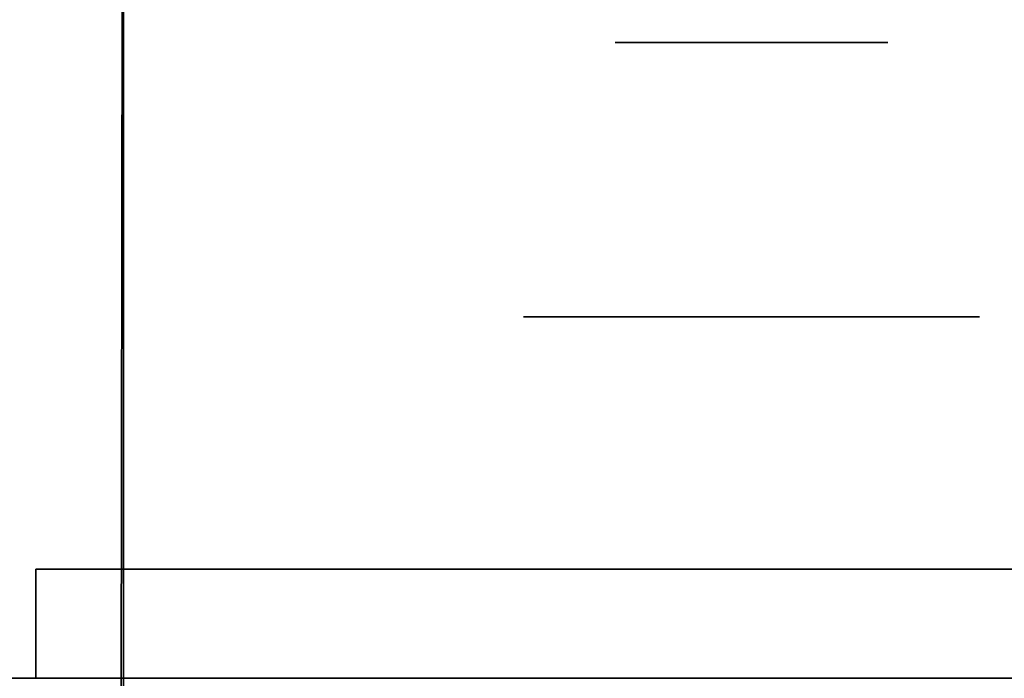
# Model space of a CAD drawing. Extents: x 413.3 to 457.5, y 5047.8 to 5050.
# Tile 764 of 770: x 457.2626 to 457.3204, y 5049.9282 to 5049.9668. Entities that reach past the tile are written whole.
import ezdxf

# ---------------------------------------------------------------- set-up
doc = ezdxf.new("R2010")
doc.units = 0
doc.header["$LTSCALE"] = 150
doc.header["$MEASUREMENT"] = 0
doc.layers.add('3DFACE_BOLT', color=7, linetype='CONTINUOUS')
doc.layers.add('3DFACE_SHAPE', color=7, linetype='CONTINUOUS')

msp = doc.modelspace()

# ---------------------------------------------------------------- linework, layer by layer
at = {"layer": '3DFACE_BOLT', "color": 1}
for points, invisible_edges in [([(457.297931, 5049.915459, -0.137472), (457.297539, 5049.915459, -0.135), (457.297931, 5049.965459, -0.137472)], 14), ([(457.297931, 5049.965459, -0.137472), (457.297539, 5049.915459, -0.135), (457.297539, 5049.965459, -0.135)], 3), ([(457.297539, 5049.915459, -0.135), (457.297931, 5049.915459, -0.132528), (457.297539, 5049.965459, -0.135)], 14), ([(457.297539, 5049.965459, -0.135), (457.297931, 5049.915459, -0.132528), (457.297931, 5049.965459, -0.132528)], 3), ([(457.297931, 5049.965459, -0.137472), (457.297539, 5049.965459, -0.135), (457.297931, 5049.965459, -0.132528)], 12), ([(457.297931, 5049.915459, -0.067472), (457.297539, 5049.915459, -0.065), (457.297931, 5049.965459, -0.067472)], 14), ([(457.297931, 5049.965459, -0.067472), (457.297539, 5049.915459, -0.065), (457.297539, 5049.965459, -0.065)], 3), ([(457.297539, 5049.915459, -0.065), (457.297931, 5049.915459, -0.062528), (457.297539, 5049.965459, -0.065)], 14), ([(457.297539, 5049.965459, -0.065), (457.297931, 5049.915459, -0.062528), (457.297931, 5049.965459, -0.062528)], 3), ([(457.297931, 5049.965459, -0.067472), (457.297539, 5049.965459, -0.065), (457.297931, 5049.965459, -0.062528)], 12), ([(457.299067, 5049.915459, -0.139702), (457.297931, 5049.915459, -0.137472), (457.299067, 5049.965459, -0.139702)], 14), ([(457.299067, 5049.965459, -0.139702), (457.297931, 5049.915459, -0.137472), (457.297931, 5049.965459, -0.137472)], 3), ([(457.297931, 5049.915459, -0.132528), (457.299067, 5049.915459, -0.130298), (457.297931, 5049.965459, -0.132528)], 14), ([(457.297931, 5049.965459, -0.132528), (457.299067, 5049.915459, -0.130298), (457.299067, 5049.965459, -0.130298)], 3), ([(457.299067, 5049.965459, -0.139702), (457.297931, 5049.965459, -0.137472), (457.299067, 5049.965459, -0.130298)], 14), ([(457.299067, 5049.965459, -0.130298), (457.297931, 5049.965459, -0.137472), (457.297931, 5049.965459, -0.132528)], 3), ([(457.299067, 5049.915459, -0.069702), (457.297931, 5049.915459, -0.067472), (457.299067, 5049.965459, -0.069702)], 14), ([(457.299067, 5049.965459, -0.069702), (457.297931, 5049.915459, -0.067472), (457.297931, 5049.965459, -0.067472)], 3), ([(457.297931, 5049.915459, -0.062528), (457.299067, 5049.915459, -0.060298), (457.297931, 5049.965459, -0.062528)], 14), ([(457.297931, 5049.965459, -0.062528), (457.299067, 5049.915459, -0.060298), (457.299067, 5049.965459, -0.060298)], 3), ([(457.299067, 5049.965459, -0.069702), (457.297931, 5049.965459, -0.067472), (457.299067, 5049.965459, -0.060298)], 14), ([(457.299067, 5049.965459, -0.060298), (457.297931, 5049.965459, -0.067472), (457.297931, 5049.965459, -0.062528)], 3), ([(457.300837, 5049.915459, -0.141472), (457.299067, 5049.915459, -0.139702), (457.300837, 5049.965459, -0.141472)], 14), ([(457.300837, 5049.965459, -0.141472), (457.299067, 5049.915459, -0.139702), (457.299067, 5049.965459, -0.139702)], 3), ([(457.299067, 5049.915459, -0.130298), (457.300837, 5049.915459, -0.128528), (457.299067, 5049.965459, -0.130298)], 14), ([(457.299067, 5049.965459, -0.130298), (457.300837, 5049.915459, -0.128528), (457.300837, 5049.965459, -0.128528)], 3), ([(457.300837, 5049.965459, -0.141472), (457.299067, 5049.965459, -0.139702), (457.300837, 5049.965459, -0.128528)], 14), ([(457.300837, 5049.965459, -0.128528), (457.299067, 5049.965459, -0.139702), (457.299067, 5049.965459, -0.130298)], 3), ([(457.300837, 5049.915459, -0.071472), (457.299067, 5049.915459, -0.069702), (457.300837, 5049.965459, -0.071472)], 14), ([(457.300837, 5049.965459, -0.071472), (457.299067, 5049.915459, -0.069702), (457.299067, 5049.965459, -0.069702)], 3), ([(457.299067, 5049.915459, -0.060298), (457.300837, 5049.915459, -0.058528), (457.299067, 5049.965459, -0.060298)], 14), ([(457.299067, 5049.965459, -0.060298), (457.300837, 5049.915459, -0.058528), (457.300837, 5049.965459, -0.058528)], 3), ([(457.300837, 5049.965459, -0.071472), (457.299067, 5049.965459, -0.069702), (457.300837, 5049.965459, -0.058528)], 14), ([(457.300837, 5049.965459, -0.058528), (457.299067, 5049.965459, -0.069702), (457.299067, 5049.965459, -0.060298)], 3), ([(457.303067, 5049.915459, -0.142608), (457.300837, 5049.915459, -0.141472), (457.303067, 5049.965459, -0.142608)], 14), ([(457.303067, 5049.965459, -0.142608), (457.300837, 5049.915459, -0.141472), (457.300837, 5049.965459, -0.141472)], 3), ([(457.300837, 5049.915459, -0.128528), (457.303067, 5049.915459, -0.127392), (457.300837, 5049.965459, -0.128528)], 14), ([(457.300837, 5049.965459, -0.128528), (457.303067, 5049.915459, -0.127392), (457.303067, 5049.965459, -0.127392)], 3), ([(457.303067, 5049.965459, -0.142608), (457.300837, 5049.965459, -0.141472), (457.303067, 5049.965459, -0.127392)], 14), ([(457.303067, 5049.965459, -0.127392), (457.300837, 5049.965459, -0.141472), (457.300837, 5049.965459, -0.128528)], 3), ([(457.303067, 5049.915459, -0.072608), (457.300837, 5049.915459, -0.071472), (457.303067, 5049.965459, -0.072608)], 14), ([(457.303067, 5049.965459, -0.072608), (457.300837, 5049.915459, -0.071472), (457.300837, 5049.965459, -0.071472)], 3), ([(457.300837, 5049.915459, -0.058528), (457.303067, 5049.915459, -0.057392), (457.300837, 5049.965459, -0.058528)], 14), ([(457.300837, 5049.965459, -0.058528), (457.303067, 5049.915459, -0.057392), (457.303067, 5049.965459, -0.057392)], 3), ([(457.303067, 5049.965459, -0.072608), (457.300837, 5049.965459, -0.071472), (457.303067, 5049.965459, -0.057392)], 14), ([(457.303067, 5049.965459, -0.057392), (457.300837, 5049.965459, -0.071472), (457.300837, 5049.965459, -0.058528)], 3), ([(457.305539, 5049.915459, -0.143), (457.303067, 5049.915459, -0.142608), (457.305539, 5049.965459, -0.143)], 14), ([(457.305539, 5049.965459, -0.143), (457.303067, 5049.915459, -0.142608), (457.303067, 5049.965459, -0.142608)], 3), ([(457.303067, 5049.915459, -0.127392), (457.305539, 5049.915459, -0.127), (457.303067, 5049.965459, -0.127392)], 14), ([(457.303067, 5049.965459, -0.127392), (457.305539, 5049.915459, -0.127), (457.305539, 5049.965459, -0.127)], 3), ([(457.305539, 5049.965459, -0.143), (457.303067, 5049.965459, -0.142608), (457.305539, 5049.965459, -0.127)], 14), ([(457.305539, 5049.965459, -0.127), (457.303067, 5049.965459, -0.142608), (457.303067, 5049.965459, -0.127392)], 3), ([(457.305539, 5049.915459, -0.073), (457.303067, 5049.915459, -0.072608), (457.305539, 5049.965459, -0.073)], 14), ([(457.305539, 5049.965459, -0.073), (457.303067, 5049.915459, -0.072608), (457.303067, 5049.965459, -0.072608)], 3), ([(457.303067, 5049.915459, -0.057392), (457.305539, 5049.915459, -0.057), (457.303067, 5049.965459, -0.057392)], 14), ([(457.303067, 5049.965459, -0.057392), (457.305539, 5049.915459, -0.057), (457.305539, 5049.965459, -0.057)], 3), ([(457.305539, 5049.965459, -0.073), (457.303067, 5049.965459, -0.072608), (457.305539, 5049.965459, -0.057)], 14), ([(457.305539, 5049.965459, -0.057), (457.303067, 5049.965459, -0.072608), (457.303067, 5049.965459, -0.057392)], 3), ([(457.308012, 5049.915459, -0.142608), (457.305539, 5049.915459, -0.143), (457.308012, 5049.965459, -0.142608)], 14), ([(457.308012, 5049.965459, -0.142608), (457.305539, 5049.915459, -0.143), (457.305539, 5049.965459, -0.143)], 3), ([(457.305539, 5049.915459, -0.127), (457.308012, 5049.915459, -0.127392), (457.305539, 5049.965459, -0.127)], 14), ([(457.305539, 5049.965459, -0.127), (457.308012, 5049.915459, -0.127392), (457.308012, 5049.965459, -0.127392)], 3), ([(457.308012, 5049.965459, -0.142608), (457.305539, 5049.965459, -0.143), (457.308012, 5049.965459, -0.127392)], 14), ([(457.308012, 5049.965459, -0.127392), (457.305539, 5049.965459, -0.143), (457.305539, 5049.965459, -0.127)], 3), ([(457.308012, 5049.915459, -0.072608), (457.305539, 5049.915459, -0.073), (457.308012, 5049.965459, -0.072608)], 14), ([(457.308012, 5049.965459, -0.072608), (457.305539, 5049.915459, -0.073), (457.305539, 5049.965459, -0.073)], 3), ([(457.305539, 5049.915459, -0.057), (457.308012, 5049.915459, -0.057392), (457.305539, 5049.965459, -0.057)], 14), ([(457.305539, 5049.965459, -0.057), (457.308012, 5049.915459, -0.057392), (457.308012, 5049.965459, -0.057392)], 3), ([(457.308012, 5049.965459, -0.072608), (457.305539, 5049.965459, -0.073), (457.308012, 5049.965459, -0.057392)], 14), ([(457.308012, 5049.965459, -0.057392), (457.305539, 5049.965459, -0.073), (457.305539, 5049.965459, -0.057)], 3), ([(457.310242, 5049.915459, -0.141472), (457.308012, 5049.915459, -0.142608), (457.310242, 5049.965459, -0.141472)], 14), ([(457.310242, 5049.965459, -0.141472), (457.308012, 5049.915459, -0.142608), (457.308012, 5049.965459, -0.142608)], 3), ([(457.308012, 5049.915459, -0.127392), (457.310242, 5049.915459, -0.128528), (457.308012, 5049.965459, -0.127392)], 14), ([(457.308012, 5049.965459, -0.127392), (457.310242, 5049.915459, -0.128528), (457.310242, 5049.965459, -0.128528)], 3), ([(457.310242, 5049.965459, -0.141472), (457.308012, 5049.965459, -0.142608), (457.310242, 5049.965459, -0.128528)], 14), ([(457.310242, 5049.965459, -0.128528), (457.308012, 5049.965459, -0.142608), (457.308012, 5049.965459, -0.127392)], 3), ([(457.310242, 5049.915459, -0.071472), (457.308012, 5049.915459, -0.072608), (457.310242, 5049.965459, -0.071472)], 14), ([(457.310242, 5049.965459, -0.071472), (457.308012, 5049.915459, -0.072608), (457.308012, 5049.965459, -0.072608)], 3), ([(457.308012, 5049.915459, -0.057392), (457.310242, 5049.915459, -0.058528), (457.308012, 5049.965459, -0.057392)], 14), ([(457.308012, 5049.965459, -0.057392), (457.310242, 5049.915459, -0.058528), (457.310242, 5049.965459, -0.058528)], 3), ([(457.310242, 5049.965459, -0.071472), (457.308012, 5049.965459, -0.072608), (457.310242, 5049.965459, -0.058528)], 14), ([(457.310242, 5049.965459, -0.058528), (457.308012, 5049.965459, -0.072608), (457.308012, 5049.965459, -0.057392)], 3), ([(457.312012, 5049.915459, -0.139702), (457.310242, 5049.915459, -0.141472), (457.312012, 5049.965459, -0.139702)], 14), ([(457.312012, 5049.965459, -0.139702), (457.310242, 5049.915459, -0.141472), (457.310242, 5049.965459, -0.141472)], 3), ([(457.310242, 5049.915459, -0.128528), (457.312012, 5049.915459, -0.130298), (457.310242, 5049.965459, -0.128528)], 14), ([(457.310242, 5049.965459, -0.128528), (457.312012, 5049.915459, -0.130298), (457.312012, 5049.965459, -0.130298)], 3), ([(457.312012, 5049.965459, -0.139702), (457.310242, 5049.965459, -0.141472), (457.312012, 5049.965459, -0.130298)], 14), ([(457.312012, 5049.965459, -0.130298), (457.310242, 5049.965459, -0.141472), (457.310242, 5049.965459, -0.128528)], 3), ([(457.312012, 5049.915459, -0.069702), (457.310242, 5049.915459, -0.071472), (457.312012, 5049.965459, -0.069702)], 14), ([(457.312012, 5049.965459, -0.069702), (457.310242, 5049.915459, -0.071472), (457.310242, 5049.965459, -0.071472)], 3), ([(457.310242, 5049.915459, -0.058528), (457.312012, 5049.915459, -0.060298), (457.310242, 5049.965459, -0.058528)], 14), ([(457.310242, 5049.965459, -0.058528), (457.312012, 5049.915459, -0.060298), (457.312012, 5049.965459, -0.060298)], 3), ([(457.312012, 5049.965459, -0.069702), (457.310242, 5049.965459, -0.071472), (457.312012, 5049.965459, -0.060298)], 14), ([(457.312012, 5049.965459, -0.060298), (457.310242, 5049.965459, -0.071472), (457.310242, 5049.965459, -0.058528)], 3), ([(457.313148, 5049.915459, -0.137472), (457.312012, 5049.915459, -0.139702), (457.313148, 5049.965459, -0.137472)], 14), ([(457.313148, 5049.965459, -0.137472), (457.312012, 5049.915459, -0.139702), (457.312012, 5049.965459, -0.139702)], 3), ([(457.312012, 5049.915459, -0.130298), (457.313148, 5049.915459, -0.132528), (457.312012, 5049.965459, -0.130298)], 14), ([(457.312012, 5049.965459, -0.130298), (457.313148, 5049.915459, -0.132528), (457.313148, 5049.965459, -0.132528)], 3), ([(457.313148, 5049.965459, -0.137472), (457.312012, 5049.965459, -0.139702), (457.313148, 5049.965459, -0.132528)], 14), ([(457.313148, 5049.965459, -0.132528), (457.312012, 5049.965459, -0.139702), (457.312012, 5049.965459, -0.130298)], 3), ([(457.313148, 5049.915459, -0.067472), (457.312012, 5049.915459, -0.069702), (457.313148, 5049.965459, -0.067472)], 14), ([(457.313148, 5049.965459, -0.067472), (457.312012, 5049.915459, -0.069702), (457.312012, 5049.965459, -0.069702)], 3), ([(457.312012, 5049.915459, -0.060298), (457.313148, 5049.915459, -0.062528), (457.312012, 5049.965459, -0.060298)], 14), ([(457.312012, 5049.965459, -0.060298), (457.313148, 5049.915459, -0.062528), (457.313148, 5049.965459, -0.062528)], 3), ([(457.313148, 5049.965459, -0.067472), (457.312012, 5049.965459, -0.069702), (457.313148, 5049.965459, -0.062528)], 14), ([(457.313148, 5049.965459, -0.062528), (457.312012, 5049.965459, -0.069702), (457.312012, 5049.965459, -0.060298)], 3), ([(457.313539, 5049.915459, -0.135), (457.313148, 5049.915459, -0.137472), (457.313539, 5049.965459, -0.135)], 14), ([(457.313539, 5049.965459, -0.135), (457.313148, 5049.915459, -0.137472), (457.313148, 5049.965459, -0.137472)], 3), ([(457.313148, 5049.915459, -0.132528), (457.313539, 5049.915459, -0.135), (457.313148, 5049.965459, -0.132528)], 14), ([(457.313148, 5049.965459, -0.132528), (457.313539, 5049.915459, -0.135), (457.313539, 5049.965459, -0.135)], 3), ([(457.313539, 5049.965459, -0.135), (457.313148, 5049.965459, -0.137472), (457.313148, 5049.965459, -0.132528)], 2), ([(457.313539, 5049.915459, -0.065), (457.313148, 5049.915459, -0.067472), (457.313539, 5049.965459, -0.065)], 14), ([(457.313539, 5049.965459, -0.065), (457.313148, 5049.915459, -0.067472), (457.313148, 5049.965459, -0.067472)], 3), ([(457.313148, 5049.915459, -0.062528), (457.313539, 5049.915459, -0.065), (457.313148, 5049.965459, -0.062528)], 14), ([(457.313148, 5049.965459, -0.062528), (457.313539, 5049.915459, -0.065), (457.313539, 5049.965459, -0.065)], 3), ([(457.313539, 5049.965459, -0.065), (457.313148, 5049.965459, -0.067472), (457.313148, 5049.965459, -0.062528)], 2), ([(457.298852, 5049.934559, -0.146583), (457.292164, 5049.934559, -0.135), (457.298852, 5049.949359, -0.146583)], 14), ([(457.298852, 5049.949359, -0.146583), (457.292164, 5049.934559, -0.135), (457.292164, 5049.949359, -0.135)], 3), ([(457.292164, 5049.934559, -0.135), (457.298852, 5049.934559, -0.123417), (457.292164, 5049.949359, -0.135)], 14), ([(457.292164, 5049.949359, -0.135), (457.298852, 5049.934559, -0.123417), (457.298852, 5049.949359, -0.123417)], 3), ([(457.298852, 5049.949359, -0.146583), (457.292164, 5049.949359, -0.135), (457.298852, 5049.949359, -0.123417)], 12), ([(457.298852, 5049.934559, -0.076583), (457.292164, 5049.934559, -0.065), (457.298852, 5049.949359, -0.076583)], 14), ([(457.298852, 5049.949359, -0.076583), (457.292164, 5049.934559, -0.065), (457.292164, 5049.949359, -0.065)], 3), ([(457.292164, 5049.934559, -0.065), (457.298852, 5049.934559, -0.053417), (457.292164, 5049.949359, -0.065)], 14), ([(457.292164, 5049.949359, -0.065), (457.298852, 5049.934559, -0.053417), (457.298852, 5049.949359, -0.053417)], 3), ([(457.298852, 5049.949359, -0.076583), (457.292164, 5049.949359, -0.065), (457.298852, 5049.949359, -0.053417)], 12), ([(457.312227, 5049.934559, -0.146583), (457.298852, 5049.934559, -0.146583), (457.312227, 5049.949359, -0.146583)], 14), ([(457.312227, 5049.949359, -0.146583), (457.298852, 5049.934559, -0.146583), (457.298852, 5049.949359, -0.146583)], 3), ([(457.298852, 5049.934559, -0.123417), (457.312227, 5049.934559, -0.123417), (457.298852, 5049.949359, -0.123417)], 14), ([(457.298852, 5049.949359, -0.123417), (457.312227, 5049.934559, -0.123417), (457.312227, 5049.949359, -0.123417)], 3), ([(457.312227, 5049.949359, -0.146583), (457.298852, 5049.949359, -0.146583), (457.312227, 5049.949359, -0.123417)], 14), ([(457.312227, 5049.949359, -0.123417), (457.298852, 5049.949359, -0.146583), (457.298852, 5049.949359, -0.123417)], 3), ([(457.312227, 5049.934559, -0.076583), (457.298852, 5049.934559, -0.076583), (457.312227, 5049.949359, -0.076583)], 14), ([(457.312227, 5049.949359, -0.076583), (457.298852, 5049.934559, -0.076583), (457.298852, 5049.949359, -0.076583)], 3), ([(457.298852, 5049.934559, -0.053417), (457.312227, 5049.934559, -0.053417), (457.298852, 5049.949359, -0.053417)], 14), ([(457.298852, 5049.949359, -0.053417), (457.312227, 5049.934559, -0.053417), (457.312227, 5049.949359, -0.053417)], 3), ([(457.312227, 5049.949359, -0.076583), (457.298852, 5049.949359, -0.076583), (457.312227, 5049.949359, -0.053417)], 14), ([(457.312227, 5049.949359, -0.053417), (457.298852, 5049.949359, -0.076583), (457.298852, 5049.949359, -0.053417)], 3), ([(457.318914, 5049.934559, -0.135), (457.312227, 5049.934559, -0.146583), (457.318914, 5049.949359, -0.135)], 14), ([(457.318914, 5049.949359, -0.135), (457.312227, 5049.934559, -0.146583), (457.312227, 5049.949359, -0.146583)], 3), ([(457.312227, 5049.934559, -0.123417), (457.318914, 5049.934559, -0.135), (457.312227, 5049.949359, -0.123417)], 14), ([(457.312227, 5049.949359, -0.123417), (457.318914, 5049.934559, -0.135), (457.318914, 5049.949359, -0.135)], 3), ([(457.318914, 5049.949359, -0.135), (457.312227, 5049.949359, -0.146583), (457.312227, 5049.949359, -0.123417)], 2), ([(457.318914, 5049.934559, -0.065), (457.312227, 5049.934559, -0.076583), (457.318914, 5049.949359, -0.065)], 14), ([(457.318914, 5049.949359, -0.065), (457.312227, 5049.934559, -0.076583), (457.312227, 5049.949359, -0.076583)], 3), ([(457.312227, 5049.934559, -0.053417), (457.318914, 5049.934559, -0.065), (457.312227, 5049.949359, -0.053417)], 14), ([(457.312227, 5049.949359, -0.053417), (457.318914, 5049.934559, -0.065), (457.318914, 5049.949359, -0.065)], 3), ([(457.318914, 5049.949359, -0.065), (457.312227, 5049.949359, -0.076583), (457.312227, 5049.949359, -0.053417)], 2), ([(457.298852, 5049.934559, -0.123417), (457.292164, 5049.934559, -0.135), (457.298852, 5049.934559, -0.146583)], 12), ([(457.298852, 5049.934559, -0.053417), (457.292164, 5049.934559, -0.065), (457.298852, 5049.934559, -0.076583)], 12), ([(457.312227, 5049.934559, -0.123417), (457.298852, 5049.934559, -0.123417), (457.312227, 5049.934559, -0.146583)], 14), ([(457.312227, 5049.934559, -0.146583), (457.298852, 5049.934559, -0.123417), (457.298852, 5049.934559, -0.146583)], 3), ([(457.312227, 5049.934559, -0.053417), (457.298852, 5049.934559, -0.053417), (457.312227, 5049.934559, -0.076583)], 14), ([(457.312227, 5049.934559, -0.076583), (457.298852, 5049.934559, -0.053417), (457.298852, 5049.934559, -0.076583)], 3), ([(457.318914, 5049.934559, -0.135), (457.312227, 5049.934559, -0.123417), (457.312227, 5049.934559, -0.146583)], 2), ([(457.318914, 5049.934559, -0.065), (457.312227, 5049.934559, -0.053417), (457.312227, 5049.934559, -0.076583)], 2)]:
    msp.add_3dface(points, dxfattribs=dict(at, invisible_edges=invisible_edges))
at = {"layer": '3DFACE_SHAPE', "color": 13}
for points, invisible_edges in [([(455.468689, 5049.825009), (457.268689, 5049.825009), (455.468689, 5050.025009)], 2), ([(457.268689, 5049.825009), (457.268689, 5050.025009), (455.468689, 5050.025009)], 12), ([(455.468689, 5050.025009, -0.0095), (457.268689, 5050.025009, -0.0095), (455.468689, 5049.928159, -0.0095)], 2), ([(457.268689, 5050.025009, -0.0095), (457.268689, 5049.928159, -0.0095), (455.468689, 5049.928159, -0.0095)], 12), ([(457.268689, 5049.825009, -0.2), (455.468689, 5049.825009, -0.2), (457.268689, 5050.025009, -0.2)], 2), ([(455.468689, 5049.825009, -0.2), (455.468689, 5050.025009, -0.2), (457.268689, 5050.025009, -0.2)], 12), ([(457.268689, 5050.025009, -0.1905), (455.468689, 5050.025009, -0.1905), (457.268689, 5049.928159, -0.1905)], 2), ([(455.468689, 5050.025009, -0.1905), (455.468689, 5049.928159, -0.1905), (457.268689, 5049.928159, -0.1905)], 12), ([(457.365539, 5050.025014, -0.1905), (457.26869, 5050.025153, -0.1905), (457.26554, 5047.825153, -0.1905)], 12), ([(457.26869, 5050.025153, -0.0095), (457.362442, 5047.861866, -0.0095), (457.26554, 5047.825153, -0.0095)], 3), ([(457.26554, 5047.825153), (457.26869, 5050.025153), (457.26554, 5047.825153, -0.0095)], 2), ([(457.26869, 5050.025153), (457.26869, 5050.025153, -0.0095), (457.26554, 5047.825153, -0.0095)], 12), ([(457.468689, 5050.024866), (457.26869, 5050.025153), (457.26554, 5047.825153)], 12), ([(457.26554, 5047.825153, -0.2), (457.26869, 5050.025153, -0.2), (457.465539, 5047.824866, -0.2)], 2), ([(457.26554, 5047.825153, -0.1905), (457.26869, 5050.025153, -0.1905), (457.26554, 5047.825153, -0.2)], 2), ([(457.26869, 5050.025153, -0.1905), (457.26869, 5050.025153, -0.2), (457.26554, 5047.825153, -0.2)], 12), ([(457.362389, 5047.825014, -0.1905), (457.365539, 5050.025014, -0.1905), (457.26554, 5047.825153, -0.1905)], 2), ([(457.268689, 5050.025009, -0.1905), (457.268689, 5049.928159, -0.1905), (457.268689, 5050.025009, -0.2)], 2), ([(457.268689, 5049.928159, -0.1905), (457.268689, 5049.921859, -0.1905), (457.268689, 5050.025009, -0.2)], 14), ([(457.268689, 5050.025009, -0.2), (457.268689, 5049.921859, -0.1905), (457.268689, 5049.825009, -0.2)], 3), ([(457.268689, 5049.825009), (457.268689, 5049.928159, -0.0095), (457.268689, 5050.025009)], 3), ([(457.268689, 5049.928159, -0.0095), (457.268689, 5050.025009, -0.0095), (457.268689, 5050.025009)], 12), ([(457.365487, 5049.988164, -0.0095), (457.365306, 5049.861864, -0.0095), (457.26869, 5050.025153, -0.0095)], 14), ([(457.26869, 5050.025153, -0.0095), (457.365306, 5049.861864, -0.0095), (457.362623, 5047.988166, -0.0095)], 13), ([(457.362623, 5047.988166, -0.0095), (457.362442, 5047.861866, -0.0095), (457.26869, 5050.025153, -0.0095)], 14), ([(457.26869, 5050.025153, -0.2), (457.468689, 5050.024866, -0.2), (457.465539, 5047.824866, -0.2)], 12), ([(457.465539, 5047.824866), (457.468689, 5050.024866), (457.26554, 5047.825153)], 2), ([(457.31155, 5049.934559, -0.05899), (457.263539, 5049.934559, -0.03), (457.359139, 5049.934559, -0.03)], 13), ([(457.31155, 5049.934559, -0.05899), (457.305539, 5049.934559, -0.0565), (457.263539, 5049.934559, -0.03)], 14), ([(457.305539, 5049.934559, -0.0565), (457.299529, 5049.934559, -0.05899), (457.263539, 5049.934559, -0.03)], 14), ([(457.263539, 5049.934559, -0.03), (457.299529, 5049.934559, -0.05899), (457.297039, 5049.934559, -0.065)], 13), ([(457.297039, 5049.934559, -0.135), (457.263539, 5049.934559, -0.03), (457.297039, 5049.934559, -0.065)], 15), ([(457.263539, 5049.934559, -0.03), (457.297039, 5049.934559, -0.135), (457.263539, 5049.934559, -0.17)], 3), ([(457.297039, 5049.934559, -0.135), (457.299529, 5049.934559, -0.14101), (457.263539, 5049.934559, -0.17)], 14), ([(457.263539, 5049.934559, -0.17), (457.299529, 5049.934559, -0.14101), (457.305539, 5049.934559, -0.17)], 3), ([(457.263539, 5049.934559, -0.17), (457.305539, 5049.934559, -0.17), (457.263539, 5049.928159, -0.17)], 2), ([(457.305539, 5049.934559, -0.17), (457.359139, 5049.934559, -0.17), (457.263539, 5049.928159, -0.17)], 14), ([(457.263539, 5049.928159, -0.17), (457.359139, 5049.934559, -0.17), (457.365539, 5049.928159, -0.17)], 3), ([(457.359139, 5049.934559, -0.03), (457.263539, 5049.928159, -0.03), (457.365539, 5049.928159, -0.03)], 13), ([(457.359139, 5049.934559, -0.03), (457.263539, 5049.934559, -0.03), (457.263539, 5049.928159, -0.03)], 12), ([(457.263539, 5049.928159, -0.17), (457.263539, 5049.928159, -0.03), (457.263539, 5049.934559, -0.17)], 2), ([(457.263539, 5049.928159, -0.03), (457.263539, 5049.934559, -0.03), (457.263539, 5049.934559, -0.17)], 12), ([(457.299529, 5049.934559, -0.12899), (457.297039, 5049.934559, -0.135), (457.299529, 5049.934559, -0.07101)], 14), ([(457.299529, 5049.934559, -0.07101), (457.297039, 5049.934559, -0.135), (457.297039, 5049.934559, -0.065)], 3), ([(457.299529, 5049.934559, -0.05899), (457.299529, 5049.928159, -0.05899), (457.297039, 5049.934559, -0.065)], 3), ([(457.299529, 5049.928159, -0.05899), (457.297039, 5049.928159, -0.065), (457.297039, 5049.934559, -0.065)], 14), ([(457.297039, 5049.934559, -0.065), (457.297039, 5049.928159, -0.065), (457.299529, 5049.934559, -0.07101)], 3), ([(457.297039, 5049.928159, -0.065), (457.299529, 5049.928159, -0.07101), (457.299529, 5049.934559, -0.07101)], 14), ([(457.299529, 5049.934559, -0.12899), (457.299529, 5049.928159, -0.12899), (457.297039, 5049.934559, -0.135)], 3), ([(457.299529, 5049.928159, -0.12899), (457.297039, 5049.928159, -0.135), (457.297039, 5049.934559, -0.135)], 14), ([(457.297039, 5049.934559, -0.135), (457.297039, 5049.928159, -0.135), (457.299529, 5049.934559, -0.14101)], 3), ([(457.297039, 5049.928159, -0.135), (457.299529, 5049.928159, -0.14101), (457.299529, 5049.934559, -0.14101)], 14), ([(457.299529, 5049.934559, -0.14101), (457.305539, 5049.934559, -0.1435), (457.305539, 5049.934559, -0.17)], 14), ([(457.299529, 5049.934559, -0.07101), (457.305539, 5049.934559, -0.0735), (457.299529, 5049.934559, -0.12899)], 14), ([(457.299529, 5049.934559, -0.12899), (457.305539, 5049.934559, -0.0735), (457.305539, 5049.934559, -0.1265)], 3), ([(457.305539, 5049.934559, -0.0565), (457.305539, 5049.928159, -0.0565), (457.299529, 5049.934559, -0.05899)], 3), ([(457.305539, 5049.928159, -0.0565), (457.299529, 5049.928159, -0.05899), (457.299529, 5049.934559, -0.05899)], 14), ([(457.299529, 5049.934559, -0.07101), (457.299529, 5049.928159, -0.07101), (457.305539, 5049.934559, -0.0735)], 3), ([(457.299529, 5049.928159, -0.07101), (457.305539, 5049.928159, -0.0735), (457.305539, 5049.934559, -0.0735)], 14), ([(457.305539, 5049.934559, -0.1265), (457.305539, 5049.928159, -0.1265), (457.299529, 5049.934559, -0.12899)], 3), ([(457.305539, 5049.928159, -0.1265), (457.299529, 5049.928159, -0.12899), (457.299529, 5049.934559, -0.12899)], 14), ([(457.299529, 5049.934559, -0.14101), (457.299529, 5049.928159, -0.14101), (457.305539, 5049.934559, -0.1435)], 3), ([(457.299529, 5049.928159, -0.14101), (457.305539, 5049.928159, -0.1435), (457.305539, 5049.934559, -0.1435)], 14), ([(457.305539, 5049.934559, -0.1435), (457.31155, 5049.934559, -0.14101), (457.305539, 5049.934559, -0.17)], 14), ([(457.305539, 5049.934559, -0.17), (457.31155, 5049.934559, -0.14101), (457.359139, 5049.934559, -0.17)], 15), ([(457.305539, 5049.934559, -0.0735), (457.31155, 5049.934559, -0.07101), (457.305539, 5049.934559, -0.1265)], 14), ([(457.305539, 5049.934559, -0.1265), (457.31155, 5049.934559, -0.07101), (457.31155, 5049.934559, -0.12899)], 3), ([(457.31155, 5049.934559, -0.05899), (457.31155, 5049.928159, -0.05899), (457.305539, 5049.934559, -0.0565)], 3), ([(457.31155, 5049.928159, -0.05899), (457.305539, 5049.928159, -0.0565), (457.305539, 5049.934559, -0.0565)], 14), ([(457.305539, 5049.934559, -0.0735), (457.305539, 5049.928159, -0.0735), (457.31155, 5049.934559, -0.07101)], 3), ([(457.305539, 5049.928159, -0.0735), (457.31155, 5049.928159, -0.07101), (457.31155, 5049.934559, -0.07101)], 14), ([(457.31155, 5049.934559, -0.12899), (457.31155, 5049.928159, -0.12899), (457.305539, 5049.934559, -0.1265)], 3), ([(457.31155, 5049.928159, -0.12899), (457.305539, 5049.928159, -0.1265), (457.305539, 5049.934559, -0.1265)], 14), ([(457.305539, 5049.934559, -0.1435), (457.305539, 5049.928159, -0.1435), (457.31155, 5049.934559, -0.14101)], 3), ([(457.305539, 5049.928159, -0.1435), (457.31155, 5049.928159, -0.14101), (457.31155, 5049.934559, -0.14101)], 14), ([(457.31155, 5049.934559, -0.14101), (457.314039, 5049.934559, -0.135), (457.359139, 5049.934559, -0.17)], 14), ([(457.31155, 5049.934559, -0.07101), (457.314039, 5049.934559, -0.065), (457.31155, 5049.934559, -0.12899)], 14), ([(457.31155, 5049.934559, -0.12899), (457.314039, 5049.934559, -0.065), (457.314039, 5049.934559, -0.135)], 3), ([(457.314039, 5049.934559, -0.065), (457.31155, 5049.934559, -0.05899), (457.359139, 5049.934559, -0.17)], 14), ([(457.359139, 5049.934559, -0.17), (457.31155, 5049.934559, -0.05899), (457.359139, 5049.934559, -0.03)], 3), ([(457.31155, 5049.934559, -0.07101), (457.31155, 5049.928159, -0.07101), (457.314039, 5049.934559, -0.065)], 3), ([(457.31155, 5049.928159, -0.07101), (457.314039, 5049.928159, -0.065), (457.314039, 5049.934559, -0.065)], 14), ([(457.314039, 5049.934559, -0.065), (457.314039, 5049.928159, -0.065), (457.31155, 5049.934559, -0.05899)], 3), ([(457.314039, 5049.928159, -0.065), (457.31155, 5049.928159, -0.05899), (457.31155, 5049.934559, -0.05899)], 14), ([(457.31155, 5049.934559, -0.14101), (457.31155, 5049.928159, -0.14101), (457.314039, 5049.934559, -0.135)], 3), ([(457.31155, 5049.928159, -0.14101), (457.314039, 5049.928159, -0.135), (457.314039, 5049.934559, -0.135)], 14), ([(457.314039, 5049.934559, -0.135), (457.314039, 5049.928159, -0.135), (457.31155, 5049.934559, -0.12899)], 3), ([(457.314039, 5049.928159, -0.135), (457.31155, 5049.928159, -0.12899), (457.31155, 5049.934559, -0.12899)], 14), ([(457.314039, 5049.934559, -0.065), (457.359139, 5049.934559, -0.17), (457.314039, 5049.934559, -0.135)], 15), ([(457.365539, 5049.928159, -0.17), (457.299529, 5049.928159, -0.14101), (457.263539, 5049.928159, -0.17)], 3), ([(457.299529, 5049.928159, -0.14101), (457.297039, 5049.928159, -0.135), (457.263539, 5049.928159, -0.17)], 14), ([(457.297039, 5049.928159, -0.065), (457.263539, 5049.928159, -0.17), (457.297039, 5049.928159, -0.135)], 15), ([(457.263539, 5049.928159, -0.17), (457.297039, 5049.928159, -0.065), (457.263539, 5049.928159, -0.03)], 3), ([(457.297039, 5049.928159, -0.065), (457.299529, 5049.928159, -0.05899), (457.263539, 5049.928159, -0.03)], 14), ([(457.299529, 5049.928159, -0.05899), (457.305539, 5049.928159, -0.0565), (457.263539, 5049.928159, -0.03)], 14), ([(457.305539, 5049.928159, -0.0565), (457.31155, 5049.928159, -0.05899), (457.263539, 5049.928159, -0.03)], 14), ([(457.263539, 5049.928159, -0.03), (457.31155, 5049.928159, -0.05899), (457.365539, 5049.928159, -0.03)], 3), ([(457.299529, 5049.928159, -0.07101), (457.297039, 5049.928159, -0.065), (457.299529, 5049.928159, -0.12899)], 14), ([(457.299529, 5049.928159, -0.12899), (457.297039, 5049.928159, -0.065), (457.297039, 5049.928159, -0.135)], 3), ([(457.305539, 5049.928159, -0.1435), (457.299529, 5049.928159, -0.14101), (457.365539, 5049.928159, -0.17)], 14), ([(457.299529, 5049.928159, -0.12899), (457.305539, 5049.928159, -0.1265), (457.299529, 5049.928159, -0.07101)], 14), ([(457.305539, 5049.928159, -0.1265), (457.305539, 5049.928159, -0.0735), (457.299529, 5049.928159, -0.07101)], 13), ([(457.31155, 5049.928159, -0.14101), (457.305539, 5049.928159, -0.1435), (457.365539, 5049.928159, -0.135)], 14), ([(457.365539, 5049.928159, -0.135), (457.305539, 5049.928159, -0.1435), (457.365539, 5049.928159, -0.17)], 15), ([(457.31155, 5049.928159, -0.07101), (457.305539, 5049.928159, -0.0735), (457.31155, 5049.928159, -0.12899)], 14), ([(457.305539, 5049.928159, -0.0735), (457.305539, 5049.928159, -0.1265), (457.31155, 5049.928159, -0.12899)], 13), ([(457.314039, 5049.928159, -0.135), (457.31155, 5049.928159, -0.14101), (457.365539, 5049.928159, -0.135)], 14), ([(457.31155, 5049.928159, -0.05899), (457.365539, 5049.928159, -0.065), (457.365539, 5049.928159, -0.03)], 13), ([(457.31155, 5049.928159, -0.05899), (457.314039, 5049.928159, -0.065), (457.365539, 5049.928159, -0.065)], 14), ([(457.31155, 5049.928159, -0.12899), (457.314039, 5049.928159, -0.135), (457.31155, 5049.928159, -0.07101)], 14), ([(457.314039, 5049.928159, -0.135), (457.365539, 5049.928159, -0.135), (457.31155, 5049.928159, -0.07101)], 15), ([(457.31155, 5049.928159, -0.07101), (457.365539, 5049.928159, -0.135), (457.314039, 5049.928159, -0.065)], 3), ([(457.365539, 5049.928159, -0.135), (457.365539, 5049.928159, -0.065), (457.314039, 5049.928159, -0.065)], 14)]:
    msp.add_3dface(points, dxfattribs=dict(at, invisible_edges=invisible_edges))

doc.saveas('drawing.dxf')
